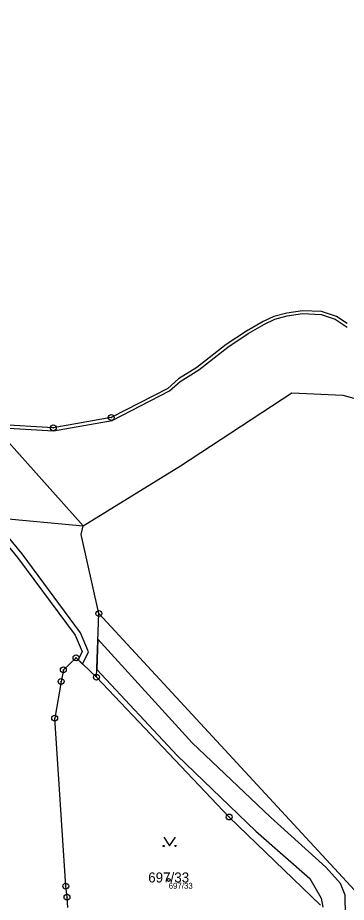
# Model space of a CAD drawing. Extents: x -869390 to -864576, y -1040967 to -1036941.
# Drawn here: x -866280.1 to -866224.3, y -1038061.6 to -1037911.3 of the extents above; entities that cross this region are included whole.
import ezdxf

# ---------------------------------------------------------------- set-up
doc = ezdxf.new("R2010")
doc.units = 0
for name, color, linetype in [('Definiční body', 7, 'Continuous'), ('Hranice parcel', 7, 'Continuous'), ('Parcelní čísla', 7, 'Continuous'), ('Vnitřní kresba', 7, 'Continuous'), ('Věcná břemena k části', 7, 'Continuous'), ('Značky bodu BP', 7, 'Continuous'), ('Značky kultur', 7, 'Continuous')]:
    doc.layers.add(name, color=color, linetype=linetype)

msp = doc.modelspace()

# ---------------------------------------------------------------- linework, layer by layer
at = {"layer": 'Definiční body'}
msp.add_circle((-866254.43, -1038057.77), 0.25, dxfattribs=at)
at = {"layer": 'Hranice parcel'}
for p, q in [((-866231.7, -1037961.05), (-866234.38, -1037961.45)), ((-866228.45, -1037961.18), (-866231.7, -1037961.05)), ((-866225.93, -1037962.04), (-866228.45, -1037961.18)), ((-866236.57, -1037962.01), (-866238.38, -1037962.88)), ((-866234.38, -1037961.45), (-866236.57, -1037962.01)), ((-866224.12, -1037963.23), (-866225.93, -1037962.04)), ((-866238.38, -1037962.88), (-866241.19, -1037964.5)), ((-866241.19, -1037964.5), (-866244.67, -1037966.8)), ((-866244.67, -1037966.8), (-866249.62, -1037970.68)), ((-866249.62, -1037970.68), (-866252.78, -1037972.65)), ((-866252.78, -1037972.65), (-866254.59, -1037974.24)), ((-866254.59, -1037974.24), (-866264.18, -1037979.2)), ((-866252.4, -1037987.41), (-866233.5, -1037975.03)), ((-866233.5, -1037975.03), (-866224.85, -1037975.39)), ((-866224.85, -1037975.39), (-866221.98, -1037976.21)), ((-866264.18, -1037979.2), (-866274.02, -1037980.95)), ((-866274.02, -1037980.95), (-866284.38, -1037980.32)), ((-866268.92, -1037997.6), (-866284.38, -1037980.32)), ((-866268.92, -1037997.6), (-866252.4, -1037987.41)), ((-866287.74, -1037995.82), (-866268.92, -1037997.6)), ((-866269.31, -1037999.07), (-866268.92, -1037997.6)), ((-866266.28, -1038012.51), (-866269.31, -1037999.07)), ((-866266.7, -1038023.31), (-866266.28, -1038012.51)), ((-866203.84, -1038080.13), (-866266.28, -1038012.51)), ((-866270.16, -1038020.02), (-866272.31, -1038022.08)), ((-866266.7, -1038023.31), (-866270.16, -1038020.02)), ((-866272.31, -1038022.08), (-866272.7, -1038024.04)), ((-866272.7, -1038024.04), (-866273.78, -1038030.28)), ((-866266.7, -1038023.31), (-866244.15, -1038047.08)), ((-866271.9, -1038058.82), (-866273.78, -1038030.28)), ((-866244.15, -1038047.08), (-866228.62, -1038062.06)), ((-866271.69, -1038060.7), (-866271.9, -1038058.82)), ((-866271.57, -1038062.44), (-866271.69, -1038060.7))]:
    msp.add_line(p, q, dxfattribs=at)
at = {"layer": 'Vnitřní kresba'}
for p, q in [((-866238.15, -1037963.32), (-866236.4, -1037962.48)), ((-866236.4, -1037962.48), (-866234.28, -1037961.94)), ((-866234.28, -1037961.94), (-866231.67, -1037961.55)), ((-866231.67, -1037961.55), (-866228.54, -1037961.68)), ((-866228.54, -1037961.68), (-866226.15, -1037962.49)), ((-866226.15, -1037962.49), (-866224.13, -1037963.82)), ((-866240.93, -1037964.93), (-866238.15, -1037963.32)), ((-866244.39, -1037967.22), (-866240.93, -1037964.93)), ((-866249.33, -1037971.09), (-866244.39, -1037967.22)), ((-866252.48, -1037973.05), (-866249.33, -1037971.09)), ((-866254.31, -1037974.66), (-866252.48, -1037973.05)), ((-866264.02, -1037979.68), (-866254.31, -1037974.66)), ((-866273.99, -1037981.45), (-866264.02, -1037979.68)), ((-866284.51, -1037980.81), (-866273.99, -1037981.45))]:
    msp.add_line(p, q, dxfattribs=at)
at = {"layer": 'Věcná břemena k části'}
for points in [[(-866372.46, -1037911.23), (-866365.25, -1037921.2), (-866358.41, -1037930.47), (-866347.82, -1037943.58), (-866339, -1037951.09), (-866296.92, -1037982.76), (-866285.78, -1037996.15), (-866280.08, -1038002.99), (-866270.33, -1038016.2), (-866269.13, -1038018.98), (-866269.8, -1038020.36), (-866269.05, -1038021.08), (-866268.9, -1038020.79), (-866268.03, -1038019), (-866269.41, -1038015.8), (-866279.32, -1038002.35), (-866284.63, -1037995.97), (-866296.32, -1037981.96), (-866338.4, -1037950.29), (-866347.04, -1037942.96), (-866357.63, -1037929.85), (-866364.43, -1037920.62), (-866371.64, -1037910.65)], [(-866224.39, -1038063.82), (-866224.47, -1038060.35), (-866225.25, -1038058.4), (-866227.73, -1038055.62), (-866237.11, -1038047.12), (-866250.41, -1038034.47), (-866266.44, -1038016.87), (-866266.65, -1038021.99), (-866253, -1038036.61), (-866239.65, -1038049.51), (-866230.47, -1038057.55), (-866228.55, -1038060.87), (-866228.26, -1038062.41)]]:
    msp.add_lwpolyline(points, dxfattribs=at)
at = {"layer": 'Značky bodu BP'}
for centre, radius in [((-866264.18, -1037979.2), 0.5), ((-866264.18, -1037979.2), 0.0303), ((-866274.02, -1037980.95), 0.5), ((-866274.02, -1037980.95), 0.0303), ((-866266.28, -1038012.51), 0.5), ((-866266.28, -1038012.51), 0.0303), ((-866270.16, -1038020.02), 0.5), ((-866270.16, -1038020.02), 0.0303), ((-866272.31, -1038022.08), 0.5), ((-866272.31, -1038022.08), 0.0303), ((-866266.7, -1038023.31), 0.5), ((-866272.7, -1038024.04), 0.5), ((-866272.7, -1038024.04), 0.0303), ((-866266.7, -1038023.31), 0.0303), ((-866273.78, -1038030.28), 0.5), ((-866273.78, -1038030.28), 0.0303), ((-866244.15, -1038047.08), 0.5), ((-866244.15, -1038047.08), 0.0303), ((-866271.9, -1038058.82), 0.5), ((-866271.9, -1038058.82), 0.0303), ((-866271.69, -1038060.7), 0.5), ((-866271.69, -1038060.7), 0.0303)]:
    msp.add_circle(centre, radius, dxfattribs=at)
at = {"layer": 'Značky kultur'}
msp.add_lwpolyline([(-866255.27, -1038050.49), (-866254.27, -1038051.99), (-866253.27, -1038050.49)], dxfattribs=at)
for centre in [(-866255.27, -1038051.99), (-866253.27, -1038051.99)]:
    msp.add_circle(centre, 0.1, dxfattribs=at)

# ---------------------------------------------------------------- texts
at = {"layer": 'Definiční body'}
msp.add_text('697/33', height=1, dxfattribs=at).set_placement((-866254.43, -1038059.26))
at = {"layer": 'Parcelní čísla'}
msp.add_text('697/33', height=1.7, dxfattribs=at).set_placement((-866257.9, -1038058.2))

doc.saveas('drawing.dxf')
